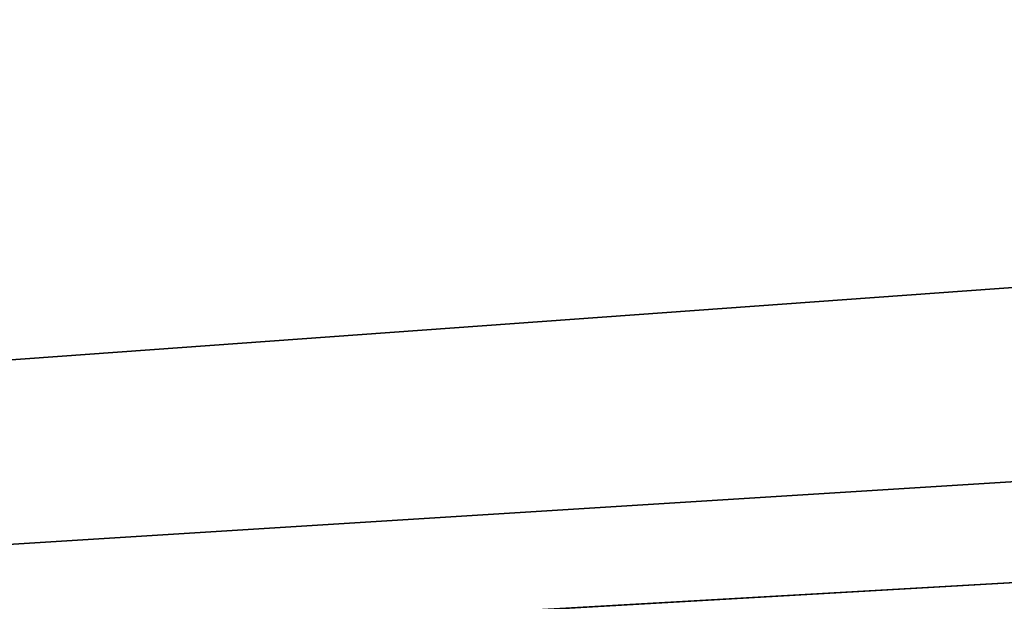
# Model space of a CAD drawing. Header units: metres. Extents: x -102 to 72, y -265 to 72.
# Tile 642 of 656: x -94.947 to -94.653, y -11.975 to -11.802. Entities that reach past the tile are written whole.
import ezdxf

# ---------------------------------------------------------------- set-up
doc = ezdxf.new("R2010")
doc.units = ezdxf.units.M
doc.layers.add('solid_20661094', color=7, linetype='CONTINUOUS')

msp = doc.modelspace()

# ---------------------------------------------------------------- linework, layer by layer
at = {"layer": 'solid_20661094'}
for points in [[(-100.5, -11.447953, 22.614111), (-20.124987, -11.13485, 22.255974), (-19.621223, -12.000316, 23.307024)], [(-100.5, -12.304365, 23.727406), (-100.5, -11.447953, 22.614111), (-19.621223, -12.000316, 23.307024)], [(-88.951828, -11.469533, 41.973545), (-100.5, -11.447953, 41.999092), (-100.5, -12.304365, 40.885796)], [(-88.212921, -11.538087, 41.891617), (-88.951828, -11.469533, 41.973545), (-100.5, -12.304365, 40.885796)], [(-87.484772, -11.559777, 41.865448), (-88.212921, -11.538087, 41.891617), (-100.5, -12.304365, 40.885796)], [(-87.484772, -11.559777, 41.865448), (-100.5, -12.304365, 40.885796), (-19.621254, -12.000265, 41.306244)]]:
    msp.add_3dface(points, dxfattribs=at)

doc.saveas('drawing.dxf')
